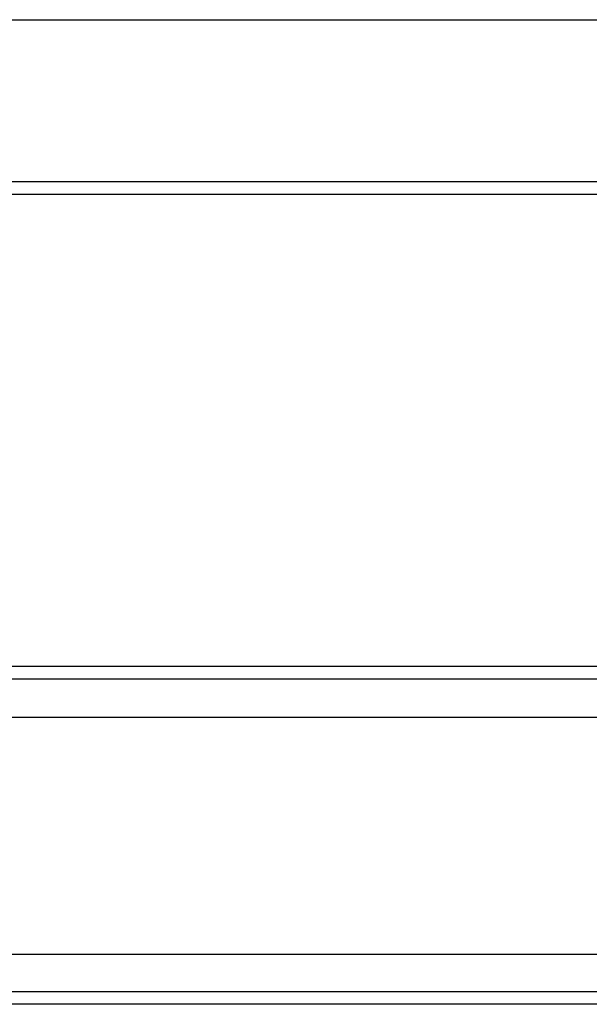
# Model space of a CAD drawing. Header units: millimetres. Extents: x -386 to 3135, y -1989 to 860.
# Tile 445 of 596: x 1657 to 1680, y -949 to -909. Entities that reach past the tile are written whole.
import ezdxf
from ezdxf.lldxf.tags import DXFTag

# ---------------------------------------------------------------- set-up
doc = ezdxf.new("R2010")
doc.units = ezdxf.units.MM
doc.layers.get('0').update_dxf_attribs({"linetype": 'CONTINUOUS'})
tags = doc.linetypes.add('DASHED', pattern=[25.72, 12.86, -12.86]).pattern_tags.tags
tags[6:7] = [DXFTag(74, 4), DXFTag(75, 0), DXFTag(340, '0'), DXFTag(46, 0.0), DXFTag(50, 0.0), DXFTag(44, 0.0), DXFTag(45, 0.0)]
tags[4:5] = [DXFTag(74, 4), DXFTag(75, 0), DXFTag(340, '0'), DXFTag(46, 0.0), DXFTag(50, 0.0), DXFTag(44, 0.0), DXFTag(45, 0.0)]

msp = doc.modelspace()

# ---------------------------------------------------------------- linework, layer by layer
at = {"linetype": 'Continuous'}
for p, q in [((1619.389, -909.105), (1703.533, -909.105)), ((1879.058, -915.605), (1615.883, -915.605)), ((1874.371, -935.055), (1615.883, -935.055)), ((1871.588, -946.605), (1615.883, -946.605)), ((1871.106, -948.605), (1615.883, -948.605))]:
    msp.add_line(p, q, dxfattribs=at)
msp.add_line((1527.883, -916.105), (2169.883, -916.105))
at = {"linetype": 'DASHED'}
for p, q in [((1873.877, -937.105), (1615.883, -937.105)), ((1871.227, -948.105), (1615.883, -948.105))]:
    msp.add_line(p, q, dxfattribs=at)
at = {"linetype": 'Continuous'}
msp.add_open_spline([(1874.251, -935.555), (1615.883, -935.555)], degree=1, dxfattribs=at)

doc.saveas('drawing.dxf')
